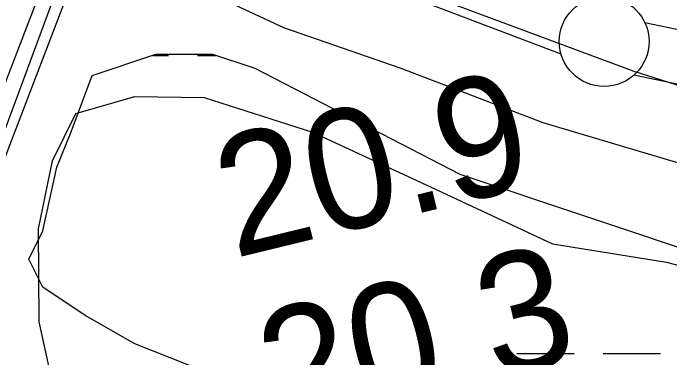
# Model space of a CAD drawing. Extents: x 3445503 to 3483459, y 540493 to 566012.
# Drawn here: x 3471949.7 to 3472315.4, y 552133 to 552325.1 of the extents above; entities that cross this region are included whole.
import ezdxf

# ---------------------------------------------------------------- set-up
doc = ezdxf.new("R2010")
doc.units = 0
for name, color, linetype in [('V-CHAN-DOCK', 7, 'Continuous'), ('V-FLOD-BASE', 7, 'Continuous'), ('V-LEVE-TOET', 7, 'Continuous'), ('V-RIVR-EDGE', 7, 'Continuous'), ('V-RIVR-RANG', 7, 'Continuous'), ('V-SITE-VEGE', 7, 'Continuous'), ('V-SURV-LINE', 7, 'Continuous'), ('V-UTIL-LINE', 7, 'Continuous'), ('V-WETL-SWMP', 7, 'Continuous')]:
    doc.layers.add(name, color=color, linetype=linetype)

msp = doc.modelspace()

# ---------------------------------------------------------------- linework, layer by layer
at = {"layer": 'V-CHAN-DOCK'}
msp.add_lwpolyline([(3471976.906, 552414.123), (3471973.191, 552359.427), (3471794.904, 551895.074), (3471790.792, 551890.1950000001), (3471788.035, 551888.791), (3471762.3880000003, 551894.121), (3471752.971, 551860.139), (3471825.77, 551842.729), (3471834.484, 551878.09), (3471811.6, 551884.133), (3471808.122, 551886.181), (3471806.002, 551891.701), (3471808.0300000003, 551897.9450000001), (3471900.892, 552140.879), (3471999.114, 552405.997), (3471976.906, 552414.123)], dxfattribs=at)
at = {"layer": 'V-FLOD-BASE'}
msp.add_lwpolyline([(3472017.714, 552396.723), (3472067.864, 552381.361), (3472196.427, 552329.62), (3472295.403, 552292.718), (3472318.7600000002, 552285.365), (3472353.795, 552274.681), (3472399.795, 552264.082), (3472473.214, 552252.333), (3472515.739, 552247.877), (3472550.682, 552248.839), (3472635.625, 552252.943), (3472682.184, 552258.113), (3472710.883, 552268.621), (3472845.274, 552345.075), (3472990.5330000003, 552433.952)], dxfattribs=at)
at = {"layer": 'V-LEVE-TOET'}
msp.add_lwpolyline([(3471969.435, 552360.054), (3471998.576, 552349.953), (3472030.897, 552345.687), (3472065.222, 552333.6900000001), (3472100.224, 552317.177), (3472165.629, 552294.446), (3472244.657, 552264.076), (3472348.2290000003, 552233.254), (3472440.086, 552213.962), (3472535.754, 552202.45), (3472607.411, 552205.602), (3472673.873, 552212.585), (3472718.954, 552228.443), (3472772.955, 552259.223), (3472844.271, 552305.64), (3472938.079, 552365.796), (3473008.7600000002, 552410.9180000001), (3473075.515, 552462.464), (3473153.23, 552516.036)], dxfattribs=at)
at = {"layer": 'V-RIVR-EDGE'}
msp.add_spline([(3466309.3848466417, 552621.9579710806), (3466349.703870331, 552619.4248512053), (3466382.7286882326, 552619.3431903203), (3466411.927860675, 552618.5757255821), (3466431.7444705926, 552619.221988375), (3466456.4313341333, 552621.2467355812), (3466478.3423179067, 552625.364137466), (3466500.245565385, 552626.3528723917), (3466524.236310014, 552628.0317091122), (3466536.750118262, 552627.6531342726), (3466565.613695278, 552631.7533443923), (3466586.12556452, 552632.3978880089), (3466600.729448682, 552633.7523039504), (3466616.0268729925, 552634.4097413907), (3466639.3163411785, 552633.656889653), (3466653.5691573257, 552633.621646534), (3466663.6572942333, 552636.3777557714), (3466670.958376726, 552636.70733408), (3466676.5238896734, 552638.0840993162), (3466689.3818892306, 552636.3141462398), (3466713.3709146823, 552637.2977236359), (3466728.6700581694, 552638.6504204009), (3466733.538592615, 552639.3336454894), (3466741.1864451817, 552639.3147345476), (3466744.6653205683, 552640.3490276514), (3466765.8784662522, 552643.425259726), (3466811.078918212, 552646.7898098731), (3466822.205646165, 552647.8051920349), (3466836.469636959, 552652.2891345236), (3466848.283028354, 552649.8265008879), (3466872.264317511, 552647.6814113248), (3466895.5486281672, 552644.842781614), (3466925.7906895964, 552644.0727381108), (3466966.4607813, 552642.9292772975), (3466982.79421789, 552640.8030986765), (3467002.59535522, 552635.1920275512), (3467043.595884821, 552627.0951139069), (3467061.669188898, 552625.6598966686), (3467070.7101388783, 552626.68043636), (3467078.7116382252, 552629.0940734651), (3467090.2031876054, 552637.061189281), (3467099.252733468, 552641.558025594), (3467116.301199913, 552647.425610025), (3467156.6554667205, 552659.1453062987), (3467180.3045988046, 552663.258410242), (3467190.046825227, 552666.710638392), (3467215.09593143, 552674.6442302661), (3467224.4982644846, 552681.2259849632), (3467241.911552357, 552694.0453030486), (3467256.190156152, 552704.4389497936), (3467275.6875028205, 552716.5578510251), (3467305.630931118, 552735.6035578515), (3467327.5634045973, 552748.4117012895), (3467352.2898091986, 552766.4274129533), (3467374.5759294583, 552781.6681044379), (3467388.8450777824, 552788.2378248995), (3467399.6405082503, 552795.8590302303), (3467402.78378821, 552801.7609981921), (3467413.9139545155, 552804.1668990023), (3467419.4846249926, 552807.6294422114), (3467425.4132401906, 552815.2626817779), (3467432.374429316, 552818.7217866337), (3467446.2950883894, 552824.9447370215), (3467466.1340476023, 552834.6293710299), (3467483.877773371, 552840.495236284), (3467499.17605727, 552841.5003033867), (3467510.654712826, 552844.2529742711), (3467520.049309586, 552847.7060620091), (3467524.5753718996, 552850.4759246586), (3467538.4917330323, 552854.9607267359), (3467570.8333258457, 552859.7476002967), (3467609.0837633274, 552864.1722311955), (3467645.5969120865, 552868.9487896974), (3467670.2803372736, 552869.5830182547), (3467689.7518962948, 552871.2730296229), (3467696.009230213, 552871.257557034), (3467706.087052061, 552869.8421103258), (3467716.5150823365, 552869.4686930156), (3467730.4194092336, 552869.0866798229), (3467744.6799616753, 552872.1801036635), (3467757.201506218, 552874.9301957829), (3467768.325655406, 552874.9026889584), (3467789.870098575, 552871.3730978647), (3467862.1813662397, 552872.9324518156), (3467905.6281973, 552870.0439659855), (3467943.4854469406, 552856.0450843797), (3467982.0233429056, 552836.1347793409), (3468014.6377812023, 552810.677012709), (3468040.65671139, 552789.0595045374), (3468070.1493594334, 552766.3905114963), (3468095.144311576, 552752.4234346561), (3468129.525264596, 552738.433148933), (3468159.7466959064, 552729.3199935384), (3468202.1480592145, 552725.3911974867), (3468241.4284918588, 552724.5988046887), (3468263.6742114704, 552723.5009020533), (3468284.519956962, 552718.5825114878), (3468310.5466234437, 552700.0936702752), (3468339.350029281, 552679.8598040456), (3468348.374647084, 552674.2753801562), (3468371.3078897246, 552670.0470913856), (3468394.9518642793, 552672.074417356), (3468423.1107265, 552672.3524203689), (3468450.5691718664, 552670.5463645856), (3468476.2946264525, 552670.8303847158), (3468493.331918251, 552672.17878354), (3468516.288369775, 552677.3364956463), (3468541.3426335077, 552687.3558654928), (3468560.1404229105, 552697.7383375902), (3468569.530721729, 552699.453277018), (3468577.1777147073, 552699.086736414), (3468586.549102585, 552693.1538232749), (3468603.1932065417, 552676.0787095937), (3468627.1512868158, 552664.5476191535), (3468668.5080419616, 552659.9261425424), (3468712.655289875, 552659.1217155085), (3468729.6977392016, 552662.5558923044), (3468746.743626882, 552667.3805877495), (3468759.9561328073, 552668.390812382), (3468773.149727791, 552661.7531844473), (3468796.0468677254, 552642.9244498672), (3468815.139851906, 552632.1006529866), (3468834.5778869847, 552620.2331075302), (3468847.085678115, 552617.4211250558), (3468885.6579576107, 552611.4160065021), (3468924.924636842, 552605.0615391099), (3468947.8638966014, 552603.2666579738), (3468956.9074253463, 552605.3300866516), (3468965.9595499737, 552610.869811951), (3468970.840118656, 552616.4198523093), (3468974.664044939, 552616.4103968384), (3468976.7334907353, 552609.8002757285), (3468983.642244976, 552592.0539711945), (3468990.5742081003, 552583.6936675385), (3469002.715458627, 552573.2346920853), (3469014.5168157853, 552565.9052431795), (3469022.157791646, 552563.1052949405), (3469029.1086657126, 552562.3928438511), (3469038.490368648, 552560.6314866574), (3469047.8634757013, 552555.3938328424), (3469053.7680224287, 552553.2934418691), (3469073.9245257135, 552550.8101781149), (3469091.299991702, 552548.3337910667), (3469106.580224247, 552542.0386352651), (3469126.7289912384, 552536.4267045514), (3469142.713078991, 552533.6061261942), (3469153.1385305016, 552532.1898198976), (3469162.515075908, 552528.3426847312), (3469171.8761487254, 552518.2382156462), (3469185.7598455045, 552509.5130905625), (3469208.691368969, 552504.5895424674), (3469232.6709389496, 552501.7491935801), (3469258.052202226, 552503.4245919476), (3469277.1821487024, 552507.5488705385), (3469302.5720078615, 552512.7005655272), (3469341.873930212, 552520.598914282), (3469368.302380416, 552524.0098821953), (3469396.1067362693, 552521.5077074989), (3469447.8657340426, 552506.0839237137), (3469526.008483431, 552475.9943654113), (3469583.6754662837, 552459.8607093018), (3469651.0795180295, 552445.0935033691), (3469684.7815439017, 552437.7099004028), (3469730.656625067, 552432.7296194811), (3469767.1482841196, 552428.8154364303), (3469829.708729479, 552423.4462656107), (3469847.787191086, 552424.0968263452), (3469856.8255623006, 552424.0744770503), (3469867.597783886, 552422.3096815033), (3469876.2790699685, 552418.4642655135), (3469887.7370954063, 552412.8738245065), (3469925.5952046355, 552399.2225725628), (3469955.1256745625, 552391.8492846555), (3469977.3593599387, 552385.8845667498), (3470001.330334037, 552379.5679212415), (3470024.271312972, 552378.4682994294), (3470048.2654959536, 552381.5376547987), (3470074.0072827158, 552388.4266385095), (3470084.094560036, 552390.8351180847), (3470093.829909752, 552391.5063089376), (3470109.1161594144, 552387.6445607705), (3470138.280948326, 552372.9719095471), (3470163.617513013, 552356.5705654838), (3470192.4441277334, 552345.7227001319), (3470225.456051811, 552340.4265943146), (3470241.7920671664, 552339.3433046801), (3470271.6882181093, 552339.2693800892), (3470310.9617740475, 552335.6959499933), (3470330.081405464, 552335.6486726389), (3470358.588756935, 552336.2734457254), (3470382.571765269, 552334.8236154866), (3470398.206504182, 552331.3086373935), (3470414.528766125, 552324.6632731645), (3470435.0191456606, 552316.6170752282), (3470465.5847682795, 552306.1125415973), (3470481.553383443, 552297.0346293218), (3470485.3755905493, 552296.3299145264), (3470491.6320648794, 552295.9668122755), (3470495.7976037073, 552293.5230895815), (3470499.962282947, 552290.7317372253), (3470505.8651104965, 552287.9360869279), (3470526.710855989, 552283.017696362), (3470533.314959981, 552282.6537345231), (3470539.224664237, 552282.6391215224), (3470542.35161202, 552281.9361259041), (3470544.0837432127, 552279.4984203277), (3470547.2055334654, 552276.7096467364), (3470551.369353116, 552273.5706647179), (3470557.6223890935, 552271.8170438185), (3470564.5698248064, 552269.7140740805), (3470576.390092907, 552270.0324777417), (3470585.774374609, 552269.3140095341), (3470591.329572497, 552266.5192188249), (3470613.5581003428, 552258.468722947), (3470637.518759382, 552247.9805214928), (3470666.686127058, 552234.3507592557), (3470680.9234706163, 552228.0581822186), (3470696.5547711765, 552223.1526854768), (3470705.2403551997, 552221.0454177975), (3470710.454800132, 552221.0325239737), (3470716.373959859, 552224.8418372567), (3470726.806288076, 552226.2065682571), (3470744.8873284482, 552227.9000179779), (3470772.007599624, 552229.918748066), (3470784.1763569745, 552230.5839218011), (3470792.1709796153, 552230.2165216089), (3470802.939762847, 552227.0612074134), (3470818.5822380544, 552226.6748962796), (3470830.0617531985, 552229.7751968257), (3470835.9809129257, 552233.5845101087), (3470842.5867360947, 552233.9158075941), (3470861.0085294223, 552232.8273604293), (3470874.207281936, 552228.2755104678), (3470890.1810546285, 552221.2833761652), (3470909.2989668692, 552220.5408394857), (3470935.3711915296, 552220.4763703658), (3470949.6326035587, 552223.9174238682), (3470960.7627698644, 552226.3233246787), (3470973.2774377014, 552226.2923795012), (3470997.600339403, 552221.7130227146), (3471022.2691515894, 552216.4375470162), (3471070.562167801, 552205.1939150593), (3471088.982241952, 552203.410208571), (3471111.9249400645, 552203.0058460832), (3471121.6577110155, 552202.63414795), (3471127.9124661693, 552201.5757863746), (3471132.7706855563, 552198.0874555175), (3471136.5825776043, 552193.2111847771), (3471141.449392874, 552193.1991505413), (3471145.627825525, 552195.9698727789), (3471151.191619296, 552196.651378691), (3471156.7536938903, 552196.6376252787), (3471178.2955582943, 552192.0651451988), (3471192.538918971, 552188.2059757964), (3471223.459047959, 552180.4816198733), (3471265.8406407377, 552168.5573415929), (3471314.8263375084, 552156.2691014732), (3471351.300804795, 552145.4023251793), (3471386.043140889, 552136.9732544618), (3471401.337986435, 552136.5878029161), (3471419.4112905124, 552135.1525856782), (3471433.656370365, 552131.9886755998), (3471456.2385449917, 552126.3707277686), (3471476.7409587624, 552123.1913451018), (3471490.6366897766, 552119.3330352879), (3471513.9029490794, 552109.1941826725), (3471547.945727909, 552099.0286828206), (3471579.5628353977, 552091.9978670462), (3471609.4417945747, 552084.9713492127), (3471637.2366949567, 552078.6452482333), (3471668.4958577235, 552067.4437361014), (3471684.820698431, 552061.841260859), (3471699.7636163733, 552059.718520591), (3471716.436946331, 552054.4628154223), (3471743.1820810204, 552045.3582559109), (3471759.4974662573, 552035.931854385), (3471773.3906185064, 552031.0306555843), (3471788.6674126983, 552023.3449811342), (3471808.459094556, 552013.9099837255), (3471820.614098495, 552009.0130828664), (3471825.8216667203, 552006.2191517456), (3471833.447169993, 551997.1618695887), (3471837.259921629, 551992.6332285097), (3471849.414065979, 551987.3886979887), (3471863.313235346, 551984.9209068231), (3471900.5121879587, 551985.8718198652), (3471925.883995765, 551983.723291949), (3471961.6760975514, 551978.0726797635), (3472004.068005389, 551970.3199574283), (3472058.2621299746, 551955.5854158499), (3472104.461631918, 551941.2182744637), (3472151.699724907, 551925.1104060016), (3472165.5920175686, 551919.8615775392), (3472170.7952878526, 551915.3294981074), (3472181.9056836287, 551909.7399166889), (3472191.9809267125, 551907.2815809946), (3472199.9643747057, 551902.3949951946), (3472208.994150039, 551898.8963492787), (3472220.108843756, 551895.0449161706), (3472235.3925146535, 551890.1402790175), (3472240.606959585, 551890.1273851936), (3472245.472915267, 551889.7677212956), (3472259.3703654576, 551886.604670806), (3472269.448187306, 551885.1892240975), (3472280.212672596, 551880.2957615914), (3472294.809680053, 551878.8691402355), (3472314.2752219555, 551878.1257439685), (3472330.2687651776, 551879.1290918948), (3472344.178249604, 551880.8328566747), (3472354.254352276, 551878.7221506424), (3472360.163196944, 551878.3599079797), (3472367.812768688, 551879.0362563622), (3472378.246816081, 551881.096246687), (3472386.2422983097, 551881.076476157), (3472400.490816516, 551879.3030847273), (3472427.2557217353, 551878.1940074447), (3472454.38115044, 551882.2985155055), (3472479.7598349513, 551882.9310248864), (3472504.4381026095, 551881.4794754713), (3472524.948252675, 551881.4287597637), (3472536.418312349, 551880.7051340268), (3472544.4069178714, 551877.9043261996), (3472549.2677160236, 551875.4588843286), (3472555.1774202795, 551875.4442713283), (3472570.123776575, 551874.7120497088), (3472580.207615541, 551875.7300106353), (3472593.4184022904, 551876.0449759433), (3472610.103766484, 551875.6560860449), (3472633.7443026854, 551876.2928933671), (3472647.2949828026, 551873.4783321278), (3472654.2398397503, 551870.3324734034), (3472660.149544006, 551870.3178604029), (3472666.4103162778, 551871.6929064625), (3472682.051931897, 551870.9589656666), (3472693.8790767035, 551874.0584066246), (3472707.1027572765, 551879.5878168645), (3472717.8801363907, 551879.9087992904), (3472730.733838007, 551876.4006979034), (3472741.8571276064, 551876.0255614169), (3472753.678255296, 551876.6915947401), (3472772.8142188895, 551883.249280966), (3472794.0325221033, 551888.4112910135), (3472814.549548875, 551891.1416126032), (3472833.325848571, 551892.8333431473), (3472843.4114067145, 551894.5465633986), (3472860.4572943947, 551899.3712588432), (3472888.2831399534, 551905.5598257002), (3472914.0189095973, 551910.0154017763), (3472934.187447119, 551912.3989532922), (3472958.177332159, 551913.7301603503), (3472986.3353347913, 551913.660533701), (3473020.7489521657, 551912.8801751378), (3473048.558465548, 551912.4637784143), (3473074.9877753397, 551916.2223759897), (3473094.816419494, 551921.7354540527), (3473113.957540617, 551930.3789182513), (3473134.14498908, 551940.4103223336), (3473153.2938464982, 551952.1824534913), (3473173.494188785, 551967.4283025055), (3473183.9394108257, 551974.0074784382), (3473198.201682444, 551977.7961616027), (3473219.4002151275, 551974.9626894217), (3473232.247899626, 551969.0211803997), (3473250.2988544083, 551958.5475919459), (3473256.5475924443, 551955.055822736), (3473269.4025833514, 551952.0691659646)], degree=3, dxfattribs=at)
at = {"layer": 'V-SITE-VEGE'}
msp.add_lwpolyline([(3472327.4250000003, 551992.212), (3472257.361, 552008.113), (3472189.636, 552040.488), (3472108.015, 552061.232), (3472031.3540000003, 552078.726), (3471988.383, 552102.247), (3471970.094, 552125.963), (3471964.1180000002, 552153.069), (3471963.7090000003, 552204.901), (3471971.636, 552242.814), (3471984.59, 552269.245), (3472017.428, 552278.558), (3472056.1040000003, 552278.04), (3472116.321, 552258.772), (3472182.39, 552228.027), (3472250.109, 552196.476), (3472313.546, 552186.285), (3472379.512, 552168.705)], dxfattribs=at)
at = {"layer": 'V-SURV-LINE'}
for points in [[(3472254.788287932, 552302.3129661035), (3470577.6064339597, 552938.3462510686)], [(3472301.429665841, 552319.850436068), (3472463.1810572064, 552286.081069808)], [(3472457.0298540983, 552256.7184553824), (3472295.277781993, 552290.4879637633)]]:
    msp.add_lwpolyline(points, dxfattribs=at)
msp.add_circle((3472278.78802, 552309.25415), 25, dxfattribs=at)
at = {"layer": 'V-UTIL-LINE'}
msp.add_lwpolyline([(3471807.614, 551882.0380000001), (3471860.485, 552020.033), (3471947.7630000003, 552251.491), (3471986.116, 552351.727), (3472003.704, 552407.498), (3472007.72, 552420.406), (3472041.582, 552502.578)], dxfattribs=at)
at = {"layer": 'V-WETL-SWMP'}
for p, q in [((3472027.3104929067, 552301.5695361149), (3472036.2694017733, 552301.5695361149)), ((3472052.269285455, 552301.5695361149), (3472062.569498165, 552301.5695361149)), ((3472230.1705791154, 552135.4015996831), (3472262.1703464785, 552135.4015996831)), ((3472278.17023016, 552135.4015996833), (3472310.1699975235, 552135.4015996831))]:
    msp.add_line(p, q, dxfattribs=at)
msp.add_lwpolyline([(3472320.447, 552007.0210000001), (3472265.343, 552026.701), (3472222.0470000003, 552054.252), (3472166.944, 552085.74), (3472111.84, 552109.356), (3472056.737, 552125.1), (3472017.377, 552140.844), (3471989.825, 552156.588), (3471966.2090000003, 552172.332), (3471958.3370000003, 552188.076), (3471966.2090000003, 552203.819), (3471974.0810000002, 552239.243), (3471981.953, 552258.9230000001), (3471993.761, 552290.411), (3472029.185, 552302.219), (3472060.673, 552302.219), (3472084.288, 552294.3470000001), (3472198.432, 552235.307), (3472340.127, 552188.076)], dxfattribs=at)

# ---------------------------------------------------------------- texts
at = {"layer": 'V-RIVR-RANG'}
for s, p in [('20.9', (3472072.5811948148, 552188.3784824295)), ('20.3', (3472096.7224931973, 552091.3348585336))]:
    msp.add_text(s, height=66.99999999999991, rotation=13.678325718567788, dxfattribs=at).set_placement(p)

doc.saveas('drawing.dxf')
